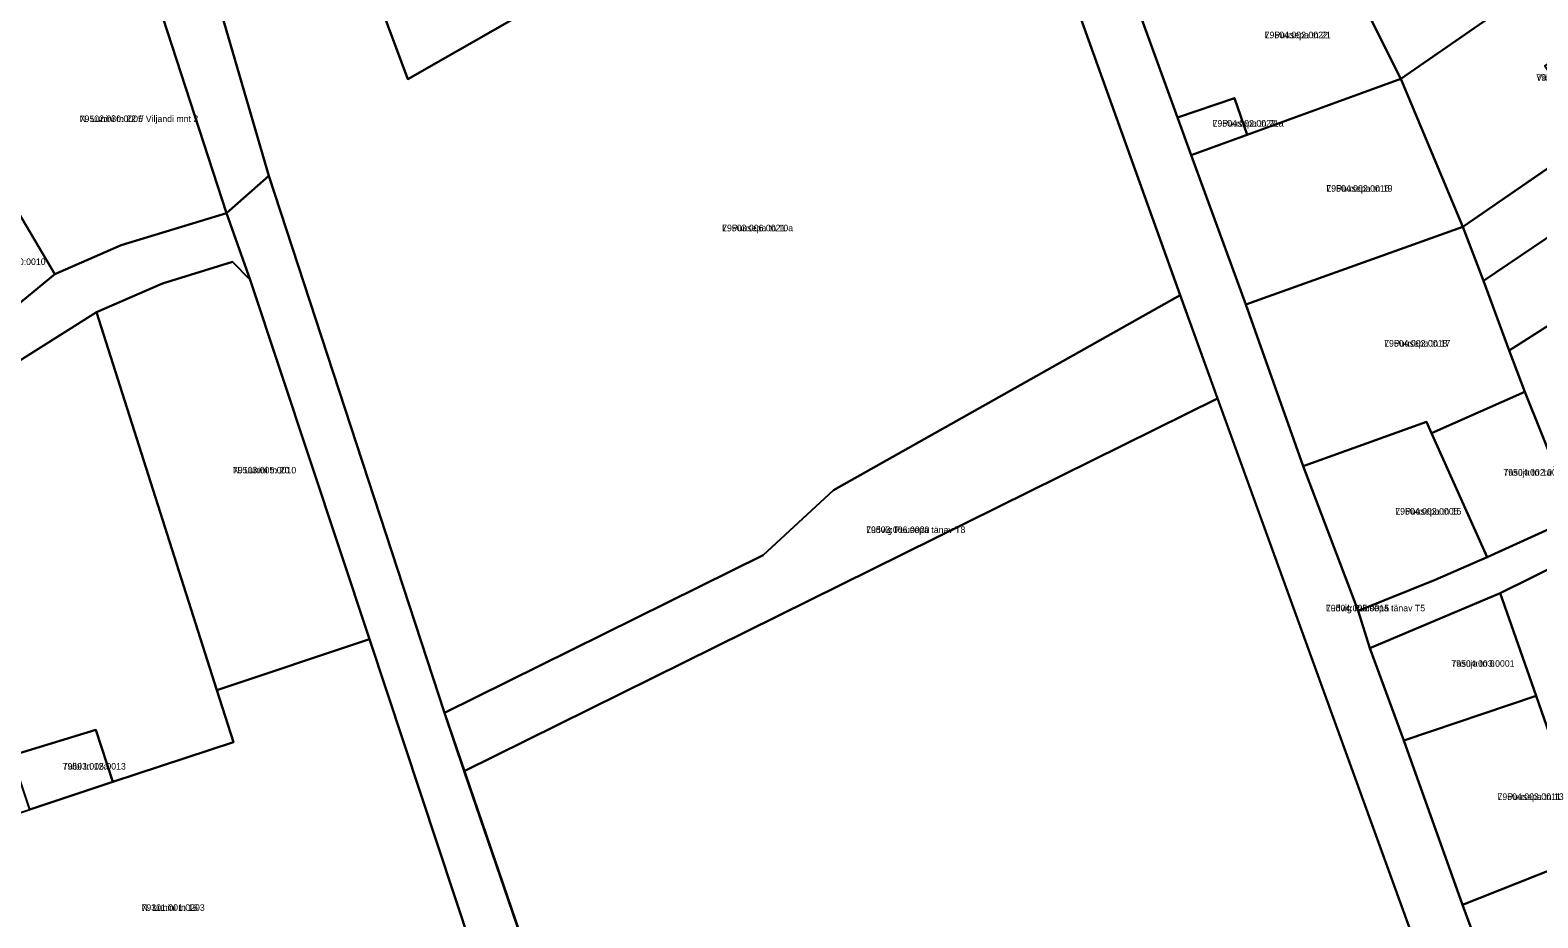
# Model space of a CAD drawing. Extents: x 643847 to 663718, y 6468443 to 6482775.
# Drawn here: x 657734.3 to 658080, y 6473111.3 to 6473314.7 of the extents above; entities that cross this region are included whole.
import ezdxf

# ---------------------------------------------------------------- set-up
doc = ezdxf.new("R2010")
doc.units = 0
for name, color, linetype in [('L_AADRESS', 7, 'Continuous'), ('PIIR', 7, 'Continuous'), ('TUNNUS', 7, 'Continuous')]:
    doc.layers.add(name, color=color, linetype=linetype)

msp = doc.modelspace()

# ---------------------------------------------------------------- linework, layer by layer
at = {"layer": 'PIIR'}
msp.add_lwpolyline([(657734.18, 6473506.92), (657734.37, 6473506.45), (657738.05, 6473471.78), (657740.72, 6473450.21), (657745.63, 6473432.62), (657750.65, 6473420.33), (657759.93, 6473384.16), (657761.23, 6473379.08), (657762.88, 6473372.64), (657764.57, 6473366.06), (657766.25, 6473359.47), (657789, 6473281.37), (657779.3, 6473272.84), (657759.5, 6473333.66), (657753.42, 6473350.92), (657746.85, 6473377.82), (657739.34, 6473407.79), (657732.39, 6473433.94)], dxfattribs=at)
for points in [[(657953.14, 6473379.03), (657820.92, 6473303.52), (657804.46, 6473347.68), (657844.14, 6473372.26), (657825.34, 6473424.08), (657827.38, 6473425.33), (657841.48, 6473433.99), (657879.03, 6473457.04), (657896.42, 6473467.71), (657916.49, 6473480.03)], [(658099.47, 6473023.73), (658109.67, 6472995.32), (658097.45, 6472979.82), (657997.99, 6473254.03), (657953.14, 6473379.03), (657963.67, 6473386.68), (657975.33, 6473354.61), (657981.87, 6473337.24), (657988.52, 6473319.07), (657997.4, 6473294.72), (658000.54, 6473286.1), (658013.02, 6473251.85), (658026.22, 6473214.82), (658038.84, 6473181.64), (658041.5, 6473173.12), (658049.26, 6473151.97), (658062.72, 6473114.25), (658073.31, 6473085.81), (658082.86, 6473059.17), (658088.74, 6473053.35)], [(657766.25, 6473359.47), (657768.2, 6473358.87), (657804.46, 6473347.68), (657820.92, 6473303.52), (657953.14, 6473379.03), (657997.99, 6473254.03), (657918.5, 6473209.29), (657902.36, 6473194.46), (657829.27, 6473158.28), (657789, 6473281.37)], [(658101.47, 6473340.15), (658048.61, 6473303.61), (658032.82, 6473335.05), (658081.43, 6473369.16)], [(658110.7, 6473326.82), (658081.62, 6473306.57), (658092.96, 6473290.41), (658062.8, 6473269.64), (658048.61, 6473303.61), (658101.47, 6473340.15)], [(657997.4, 6473294.72), (657988.52, 6473319.07), (658011.24, 6473327.34), (658032.82, 6473335.05), (658048.61, 6473303.61), (658013.33, 6473290.75), (658010.43, 6473299.19)], [(657721.68, 6473312.46), (657725.51, 6473315.07), (657759.5, 6473333.66), (657779.3, 6473272.84), (657755.18, 6473265.46), (657739.94, 6473258.82), (657727.72, 6473279.56), (657713.01, 6473304.77), (657711.96, 6473306.57)], [(658137.47, 6473288.16), (658103.4, 6473265.56), (658096.06, 6473276.52), (658067.56, 6473257.33), (658062.8, 6473269.64), (658122.05, 6473310.44)], [(658000.54, 6473286.1), (658048.61, 6473303.61), (658062.8, 6473269.64), (658013.02, 6473251.85)], [(657997.4, 6473294.72), (658010.43, 6473299.19), (658013.33, 6473290.75), (658000.54, 6473286.1)], [(657934.01, 6472864.34), (657953.14, 6472831.12), (657934.87, 6472818.71), (657883.92, 6472962.53), (657862.88, 6473021.9), (657842.07, 6473084.74), (657835.57, 6473104.32), (657812.08, 6473175.21), (657784.7, 6473257.5), (657779.3, 6473272.84), (657789, 6473281.37), (657829.27, 6473158.28), (657906.99, 6472931.65), (657915.17, 6472908.01), (657922.99, 6472886.18)], [(657727.72, 6473279.55), (657739.94, 6473258.82), (657721.28, 6473243.52), (657706.7, 6473265.77), (657708.12, 6473266.71)], [(658103.94, 6473260.76), (658073.42, 6473241.33), (658067.56, 6473257.33), (658096.06, 6473276.52), (658103.4, 6473265.56), (658105.8, 6473261.95)], [(657659.62, 6473200.25), (657683.87, 6473216.15), (657703.94, 6473229.3), (657721.28, 6473243.52), (657739.94, 6473258.82), (657755.18, 6473265.46), (657779.3, 6473272.84), (657784.7, 6473257.5), (657780.68, 6473261.67), (657764.61, 6473256.66), (657749.5, 6473250.11), (657684.99, 6473209.5), (657663.61, 6473194.35)], [(658013.02, 6473251.85), (658062.8, 6473269.64), (658067.56, 6473257.33), (658073.42, 6473241.33), (658077.03, 6473231.83), (658055.64, 6473222.35), (658054.47, 6473224.96), (658026.22, 6473214.82)], [(657764.61, 6473256.66), (657780.68, 6473261.67), (657784.7, 6473257.5), (657812.08, 6473175.21), (657777.09, 6473163.52), (657749.5, 6473250.11)], [(658088.54, 6473203.1), (658077.03, 6473231.83), (658073.42, 6473241.33), (658103.94, 6473260.76), (658114.47, 6473243.32), (658126.49, 6473223.08)], [(657997.99, 6473254.03), (658006.55, 6473230.36), (657833.82, 6473144.96), (657829.27, 6473158.28), (657902.36, 6473194.46), (657918.5, 6473209.29)], [(657663.61, 6473194.35), (657684.99, 6473209.5), (657749.5, 6473250.11), (657777.09, 6473163.52), (657780.89, 6473151.6), (657753.23, 6473142.45), (657749.31, 6473154.41), (657699.26, 6473139.08)], [(658126.49, 6473223.08), (658165.45, 6473247.81), (658169.98, 6473241.23), (658128.09, 6473214.68), (658100.25, 6473200.03), (658071.37, 6473185.74), (658041.5, 6473173.12), (658038.84, 6473181.64), (658056.48, 6473188.75), (658068.42, 6473193.99), (658088.54, 6473203.1)], [(658068.42, 6473193.99), (658055.64, 6473222.35), (658077.03, 6473231.83), (658088.54, 6473203.1)], [(658006.55, 6473230.36), (658097.45, 6472979.82), (658155.93, 6472821.67), (658164.93, 6472782.05), (658158.35, 6472775.44), (658015.37, 6472723.41), (657934.01, 6472864.34), (657922.99, 6472886.18), (657915.17, 6472908.01), (657932.15, 6472914.25), (657923.53, 6472937.63), (657906.99, 6472931.65), (657833.82, 6473144.96)], [(658056.48, 6473188.75), (658038.84, 6473181.64), (658026.22, 6473214.82), (658054.47, 6473224.96), (658055.64, 6473222.35), (658068.42, 6473193.99)], [(658100.25, 6473200.03), (658127.58, 6473137.65), (658113.35, 6473132.94), (658092.26, 6473125.97), (658079.6, 6473162.21), (658071.37, 6473185.74)], [(658071.37, 6473185.74), (658079.6, 6473162.21), (658049.26, 6473151.97), (658041.5, 6473173.12)], [(657777.09, 6473163.52), (657812.08, 6473175.21), (657835.57, 6473104.32), (657842.07, 6473084.74), (657776.09, 6473062.69), (657770.33, 6473082.41), (657739.34, 6473075.83), (657711.46, 6473050.61), (657693.87, 6473082.4), (657687.93, 6473092.13), (657678.45, 6473107.35), (657694.67, 6473117.99), (657710.34, 6473128.28), (657734.19, 6473136.16), (657753.23, 6473142.45), (657780.89, 6473151.6)], [(658049.26, 6473151.97), (658079.6, 6473162.21), (658092.26, 6473125.97), (658062.72, 6473114.25)], [(657730.06, 6473148.51), (657749.31, 6473154.41), (657753.23, 6473142.45), (657734.19, 6473136.16)], [(658062.72, 6473114.25), (658092.26, 6473125.97), (658113.35, 6473132.94), (658126.55, 6473104.95), (658073.31, 6473085.81)]]:
    msp.add_lwpolyline(points, close=True, dxfattribs=at)

# ---------------------------------------------------------------- texts
at = {"layer": 'L_AADRESS'}
for s, p in [('L. Puusepa tn 21', (658017.36, 6473312.9)), ('Väike kaar 70', (658079.66, 6473303.16)), ('N. Lunini tn 22 // Viljandi mnt 2', (657745.63, 6473293.69)), ('L. Puusepa tn 21a', (658005.42, 6473292.65)), ('L. Puusepa tn 19', (658031.51, 6473277.73)), ('L. Puusepa tn 10a', (657892.95, 6473268.66)), ('L. Puusepa tn 17', (658044.77, 6473242.23)), ('N. Lunini tn 20', (657780.79, 6473213.16)), ('Tasuja tn 1a', (658072.09, 6473212.65)), ('L. Puusepa tn 15', (658047.32, 6473203.73)), ('Ludvig Puusepa tänav T8', (657925.98, 6473199.5)), ('Ludvig Puusepa tänav T5', (658031.41, 6473181.55)), ('Tasuja tn 6', (658060.17, 6473168.85)), ('Tulbi tn 12a', (657741.72, 6473145.29)), ('L. Puusepa tn 13', (658070.76, 6473138.33)), ('N. Lunini tn 16', (657759.82, 6473112.91))]:
    msp.add_text(s, height=1.5, dxfattribs=at).set_placement(p)
at = {"layer": 'TUNNUS'}
for s, p in [('79504:002:0022', (658017.36, 6473312.9)), ('79504:002:0020', (658079.66, 6473303.16)), ('79502:030:0005', (657745.63, 6473293.69)), ('79504:002:0023', (658005.42, 6473292.65)), ('79504:002:0016', (658031.51, 6473277.73)), ('79503:006:0021', (657892.95, 6473268.66)), ('79502:030:0010', (657723.32, 6473260.93)), ('79504:002:0018', (658044.77, 6473242.23)), ('79503:005:0010', (657780.79, 6473213.16)), ('79504:002:0001', (658072.09, 6473212.65)), ('79504:002:0005', (658047.32, 6473203.73)), ('79503:006:0020', (657925.98, 6473199.5)), ('79504:005:0015', (658031.41, 6473181.55)), ('79504:003:0001', (658060.17, 6473168.85)), ('79503:005:0013', (657741.72, 6473145.29)), ('79504:003:0011', (658070.76, 6473138.33)), ('79301:001:0203', (657759.82, 6473112.91))]:
    msp.add_text(s, height=1.5, dxfattribs=at).set_placement(p)

doc.saveas('drawing.dxf')
